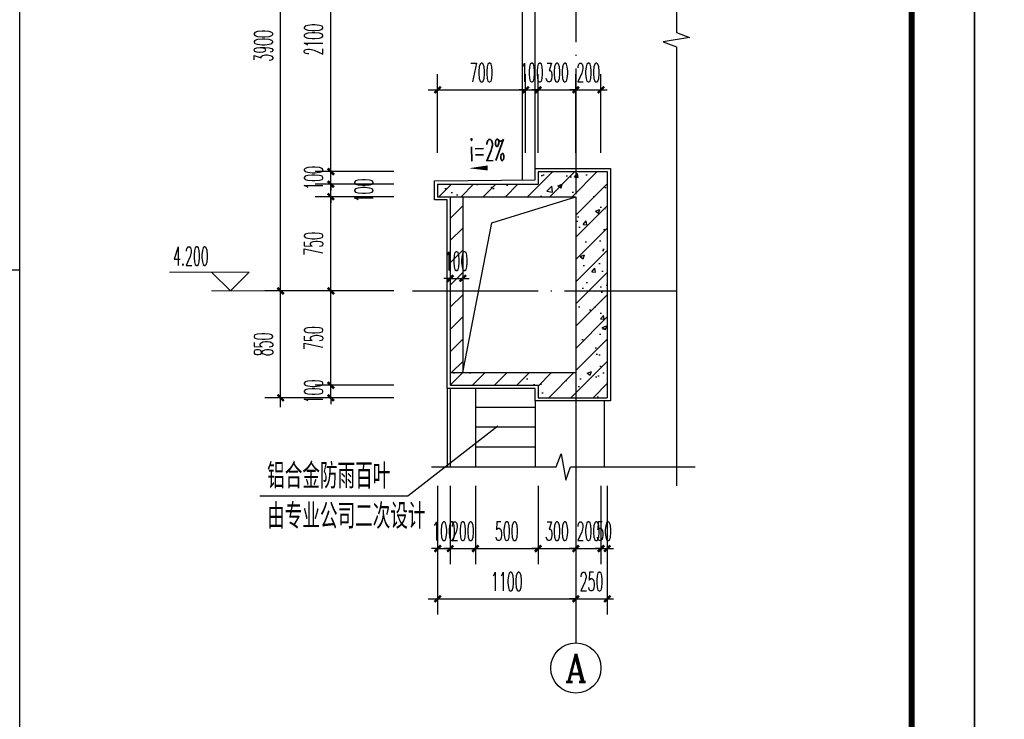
# Model space of a CAD drawing. Extents: x 1779708 to 7299578, y -1121471 to 88434.
# Tile 981 of 1056: x 7002719 to 7010557, y -980278 to -974711. Entities that reach past the tile are written whole.
import ezdxf
from ezdxf.enums import TextEntityAlignment as Align

# ---------------------------------------------------------------- set-up
doc = ezdxf.new("R2010")
doc.units = 0
doc.header["$LTSCALE"] = 1000
doc.header["$MEASUREMENT"] = 0
doc.linetypes.add('DOTE', pattern=[2.42, 2, -0.2, 0.02, -0.2])
doc.layers.get('0').update_dxf_attribs({"linetype": 'CONTINUOUS'})
doc.layers.get('Defpoints').update_dxf_attribs({"linetype": 'CONTINUOUS'})
for name, color, linetype in [('AXIS', 3, 'CONTINUOUS'), ('AXIS_TEXT', 7, 'CONTINUOUS'), ('DIM_LEAD', 3, 'CONTINUOUS'), ('DIM_SYMB', 3, 'CONTINUOUS'), ('DOTE', 1, 'DOTE'), ('PUB_TAB', 7, 'CONTINUOUS'), ('PUB_TEXT', 7, 'CONTINUOUS'), ('PUB_TITLE', 4, 'CONTINUOUS'), ('WALL', 255, 'CONTINUOUS'), ('可见线', 6, 'CONTINUOUS'), ('填充细线', 8, 'CONTINUOUS'), ('立面细线', 114, 'CONTINUOUS'), ('粉刷线', 213, 'CONTINUOUS')]:
    doc.layers.add(name, color=color, linetype=linetype)
doc.layers.add('DIM_ELEV', color=3, linetype='CONTINUOUS', lineweight=13)
doc.styles.add('_TCH_AXIS', font='COMPLEX', dxfattribs={"bigfont": 'GBCBIG'})
doc.styles.add('_TCH_DIM', font='SIMPLEX.shx', dxfattribs={"width": 0.7, "bigfont": 'GBCBIG.shx'})
doc.styles.add('_TCH_DIM_T3', font='SIMPLEX.shx', dxfattribs={"width": 0.494118, "bigfont": 'GBCBIG.shx'})
doc.styles.add('COMPLEX', font='COMPLEX')
doc.styles.add('HZTXT', font='simplex.shx', dxfattribs={"width": 0.7, "bigfont": 'HZTXT.shx'})
doc.dimstyles.new('_TCH_ARCH&&50', dxfattribs={"dimtxt": 148.75, "dimasz": 50, "dimexe": 125, "dimexo": 150, "dimgap": 63.125, "dimtad": 1, "dimdec": 0, "dimzin": 0, "dimdsep": 46, "dimtxsty": '_TCH_DIM_T3', "dimblk": 'ARCHTICK', "dimcen": 0.09, "dimdle": 75, "dimclrt": 7, "dimazin": 2, "dimtfac": 1, "dimtdec": 0, "dimtix": 1, "dimtmove": 2, "dimatfit": 3, "dimfxl": 250, "dimtolj": 1, "dimtzin": 0, "dimarcsym": 0})

# ---------------------------------------------------------------- blocks, each defined once
blk = doc.blocks.new('A$C3D8761CE')
at = {"layer": 'PUB_TITLE'}
blk.add_lwpolyline([(0, 0), (84100, 0), (84100, 59400), (0, 59400)], close=True, dxfattribs=at)
at = {"layer": 'PUB_TITLE', "const_width": 100}
blk.add_lwpolyline([(2500, 1000), (83100, 1000), (83100, 58400), (2500, 58400)], close=True, dxfattribs=at)
blk = doc.blocks.new('_ArchTick')
at = {"color": 0, "linetype": 'ByBlock', "const_width": 0.4}
blk.add_lwpolyline([(-0.5, -0.5), (0.5, 0.5)], dxfattribs=at)
blk = doc.blocks.new('*D1892')
at = {"layer": 'AXIS', "color": 0, "lineweight": -2, "transparency": 16777216}
for p, q in [((7004796.2, -977794.4), (7004796.2, -976794.4)), ((7005696.2, -976869.4), (7004671.2, -976869.4)), ((7005696.2, -977719.4), (7004671.2, -977719.4))]:
    blk.add_line(p, q, dxfattribs=at)
at = {"layer": 'Defpoints', "color": 0, "transparency": 16777216}
for p in [(7004796.2, -976869.4), (7005846.2, -976869.4), (7005846.2, -977719.4)]:
    blk.add_point(p, dxfattribs=at)
at = {"layer": 'AXIS', "color": 0, "lineweight": -2, "transparency": 16777216, "xscale": 50, "yscale": 50, "zscale": 50}
for p, rotation in [((7004796.2, -976869.4), 90), ((7004796.2, -977719.4), 270)]:
    blk.add_blockref('_ArchTick', p, dxfattribs=dict(at, rotation=rotation))
at = {"layer": 'AXIS', "color": 7, "transparency": 16777216, "insert": (7004658.7, -977294.4), "char_height": 148.75, "attachment_point": 5, "rotation": 90, "style": '_TCH_DIM_T3'}
blk.add_mtext('\\A1;850', dxfattribs=at)
blk = doc.blocks.new('*D1893')
at = {"layer": 'AXIS', "color": 0, "lineweight": -2, "transparency": 16777216}
for p, q in [((7004796.2, -976944.4), (7004796.2, -972894.4)), ((7005696.2, -972969.4), (7004671.2, -972969.4)), ((7005696.2, -976869.4), (7004671.2, -976869.4))]:
    blk.add_line(p, q, dxfattribs=at)
at = {"layer": 'Defpoints', "color": 0, "transparency": 16777216}
for p in [(7004796.2, -972969.4), (7005846.2, -972969.4), (7005846.2, -976869.4)]:
    blk.add_point(p, dxfattribs=at)
at = {"layer": 'AXIS', "color": 0, "lineweight": -2, "transparency": 16777216, "xscale": 50, "yscale": 50, "zscale": 50}
for p, rotation in [((7004796.2, -972969.4), 90), ((7004796.2, -976869.4), 270)]:
    blk.add_blockref('_ArchTick', p, dxfattribs=dict(at, rotation=rotation))
at = {"layer": 'AXIS', "color": 7, "transparency": 16777216, "insert": (7004658.7, -974919.4), "char_height": 148.75, "attachment_point": 5, "rotation": 90, "style": '_TCH_DIM_T3'}
blk.add_mtext('\\A1;3900', dxfattribs=at)
blk = doc.blocks.new('*D1898')
at = {"layer": 'AXIS', "color": 0, "lineweight": -2, "transparency": 16777216}
for p, q in [((7006046.2, -975769.4), (7006046.2, -975144.4)), ((7006746.2, -975769.4), (7006746.2, -975144.4)), ((7005971.2, -975269.4), (7006821.2, -975269.4))]:
    blk.add_line(p, q, dxfattribs=at)
at = {"layer": 'Defpoints', "color": 0, "transparency": 16777216}
for p in [(7006746.2, -975269.4), (7006046.2, -975919.4), (7006746.2, -975919.4)]:
    blk.add_point(p, dxfattribs=at)
at = {"layer": 'AXIS', "color": 0, "lineweight": -2, "transparency": 16777216, "xscale": 50, "yscale": 50, "zscale": 50, "rotation": 180}
blk.add_blockref('_ArchTick', (7006046.2, -975269.4), dxfattribs=at)
at = {"layer": 'AXIS', "color": 0, "lineweight": -2, "transparency": 16777216, "xscale": 50, "yscale": 50, "zscale": 50}
blk.add_blockref('_ArchTick', (7006746.2, -975269.4), dxfattribs=at)
at = {"layer": 'AXIS', "color": 7, "transparency": 16777216, "insert": (7006396.2, -975131.9), "char_height": 148.75, "attachment_point": 5, "style": '_TCH_DIM_T3'}
blk.add_mtext('\\A1;700', dxfattribs=at)
blk = doc.blocks.new('*D1899')
at = {"layer": 'AXIS', "color": 0, "lineweight": -2, "transparency": 16777216}
for p, q in [((7006746.2, -975769.4), (7006746.2, -975144.4)), ((7006846.2, -975769.4), (7006846.2, -975144.4)), ((7006746.2, -975269.4), (7006696.2, -975269.4)), ((7006746.2, -975269.4), (7006846.2, -975269.4)), ((7006846.2, -975269.4), (7006896.2, -975269.4))]:
    blk.add_line(p, q, dxfattribs=at)
at = {"layer": 'Defpoints', "color": 0, "transparency": 16777216}
for p in [(7006846.2, -975269.4), (7006746.2, -975919.4), (7006846.2, -975919.4)]:
    blk.add_point(p, dxfattribs=at)
at = {"layer": 'AXIS', "color": 0, "lineweight": -2, "transparency": 16777216, "xscale": 50, "yscale": 50, "zscale": 50}
blk.add_blockref('_ArchTick', (7006746.2, -975269.4), dxfattribs=at)
at = {"layer": 'AXIS', "color": 0, "lineweight": -2, "transparency": 16777216, "xscale": 50, "yscale": 50, "zscale": 50, "rotation": 180}
blk.add_blockref('_ArchTick', (7006846.2, -975269.4), dxfattribs=at)
at = {"layer": 'AXIS', "color": 7, "transparency": 16777216, "insert": (7006796.2, -975131.9), "char_height": 148.75, "attachment_point": 5, "style": '_TCH_DIM_T3'}
blk.add_mtext('\\A1;100', dxfattribs=at)
blk = doc.blocks.new('*D1900')
at = {"layer": 'AXIS', "color": 0, "lineweight": -2, "transparency": 16777216}
for p, q in [((7006846.2, -975769.4), (7006846.2, -975144.4)), ((7007146.2, -975769.4), (7007146.2, -975144.4)), ((7006846.2, -975269.4), (7006796.2, -975269.4)), ((7006846.2, -975269.4), (7007146.2, -975269.4)), ((7007146.2, -975269.4), (7007196.2, -975269.4))]:
    blk.add_line(p, q, dxfattribs=at)
at = {"layer": 'Defpoints', "color": 0, "transparency": 16777216}
for p in [(7007146.2, -975269.4), (7006846.2, -975919.4), (7007146.2, -975919.4)]:
    blk.add_point(p, dxfattribs=at)
at = {"layer": 'AXIS', "color": 0, "lineweight": -2, "transparency": 16777216, "xscale": 50, "yscale": 50, "zscale": 50}
blk.add_blockref('_ArchTick', (7006846.2, -975269.4), dxfattribs=at)
at = {"layer": 'AXIS', "color": 0, "lineweight": -2, "transparency": 16777216, "xscale": 50, "yscale": 50, "zscale": 50, "rotation": 180}
blk.add_blockref('_ArchTick', (7007146.2, -975269.4), dxfattribs=at)
at = {"layer": 'AXIS', "color": 7, "transparency": 16777216, "insert": (7006996.2, -975131.9), "char_height": 148.75, "attachment_point": 5, "style": '_TCH_DIM_T3'}
blk.add_mtext('\\A1;300', dxfattribs=at)
blk = doc.blocks.new('*D1901')
at = {"layer": 'AXIS', "color": 0, "lineweight": -2, "transparency": 16777216}
for p, q in [((7007146.2, -975769.4), (7007146.2, -975144.4)), ((7007346.2, -975769.4), (7007346.2, -975144.4)), ((7007146.2, -975269.4), (7007096.2, -975269.4)), ((7007146.2, -975269.4), (7007346.2, -975269.4)), ((7007346.2, -975269.4), (7007396.2, -975269.4))]:
    blk.add_line(p, q, dxfattribs=at)
at = {"layer": 'Defpoints', "color": 0, "transparency": 16777216}
for p in [(7007346.2, -975269.4), (7007146.2, -975919.4), (7007346.2, -975919.4)]:
    blk.add_point(p, dxfattribs=at)
at = {"layer": 'AXIS', "color": 0, "lineweight": -2, "transparency": 16777216, "xscale": 50, "yscale": 50, "zscale": 50}
blk.add_blockref('_ArchTick', (7007146.2, -975269.4), dxfattribs=at)
at = {"layer": 'AXIS', "color": 0, "lineweight": -2, "transparency": 16777216, "xscale": 50, "yscale": 50, "zscale": 50, "rotation": 180}
blk.add_blockref('_ArchTick', (7007346.2, -975269.4), dxfattribs=at)
at = {"layer": 'AXIS', "color": 7, "transparency": 16777216, "insert": (7007246.2, -975131.9), "char_height": 148.75, "attachment_point": 5, "style": '_TCH_DIM_T3'}
blk.add_mtext('\\A1;200', dxfattribs=at)
blk = doc.blocks.new('*D1908')
at = {"layer": 'AXIS', "color": 0, "lineweight": -2, "transparency": 16777216}
for p, q in [((7005196.2, -977619.4), (7005196.2, -977569.4)), ((7005696.2, -977619.4), (7005071.2, -977619.4)), ((7005196.2, -977719.4), (7005196.2, -977619.4)), ((7005696.2, -977719.4), (7005071.2, -977719.4)), ((7005196.2, -977719.4), (7005196.2, -977769.4))]:
    blk.add_line(p, q, dxfattribs=at)
at = {"layer": 'Defpoints', "color": 0, "transparency": 16777216}
for p in [(7005196.2, -977619.4), (7005846.2, -977619.4), (7005846.2, -977719.4)]:
    blk.add_point(p, dxfattribs=at)
at = {"layer": 'AXIS', "color": 0, "lineweight": -2, "transparency": 16777216, "xscale": 50, "yscale": 50, "zscale": 50}
for p, rotation in [((7005196.2, -977619.4), 270), ((7005196.2, -977719.4), 90)]:
    blk.add_blockref('_ArchTick', p, dxfattribs=dict(at, rotation=rotation))
at = {"layer": 'AXIS', "color": 7, "transparency": 16777216, "insert": (7005058.7, -977669.4), "char_height": 148.75, "attachment_point": 5, "rotation": 90, "style": '_TCH_DIM_T3'}
blk.add_mtext('\\A1;100', dxfattribs=at)
blk = doc.blocks.new('*D1909')
at = {"layer": 'AXIS', "color": 0, "lineweight": -2, "transparency": 16777216}
for p, q in [((7005196.2, -977694.4), (7005196.2, -976794.4)), ((7005696.2, -976869.4), (7005071.2, -976869.4)), ((7005696.2, -977619.4), (7005071.2, -977619.4))]:
    blk.add_line(p, q, dxfattribs=at)
at = {"layer": 'Defpoints', "color": 0, "transparency": 16777216}
for p in [(7005196.2, -976869.4), (7005846.2, -976869.4), (7005846.2, -977619.4)]:
    blk.add_point(p, dxfattribs=at)
at = {"layer": 'AXIS', "color": 0, "lineweight": -2, "transparency": 16777216, "xscale": 50, "yscale": 50, "zscale": 50}
for p, rotation in [((7005196.2, -976869.4), 90), ((7005196.2, -977619.4), 270)]:
    blk.add_blockref('_ArchTick', p, dxfattribs=dict(at, rotation=rotation))
at = {"layer": 'AXIS', "color": 7, "transparency": 16777216, "insert": (7005058.7, -977244.4), "char_height": 148.75, "attachment_point": 5, "rotation": 90, "style": '_TCH_DIM_T3'}
blk.add_mtext('\\A1;750', dxfattribs=at)
blk = doc.blocks.new('*D1910')
at = {"layer": 'AXIS', "color": 0, "lineweight": -2, "transparency": 16777216}
for p, q in [((7005196.2, -976944.4), (7005196.2, -976044.4)), ((7005696.2, -976119.4), (7005071.2, -976119.4)), ((7005696.2, -976869.4), (7005071.2, -976869.4))]:
    blk.add_line(p, q, dxfattribs=at)
at = {"layer": 'Defpoints', "color": 0, "transparency": 16777216}
for p in [(7005196.2, -976119.4), (7005846.2, -976119.4), (7005846.2, -976869.4)]:
    blk.add_point(p, dxfattribs=at)
at = {"layer": 'AXIS', "color": 0, "lineweight": -2, "transparency": 16777216, "xscale": 50, "yscale": 50, "zscale": 50}
for p, rotation in [((7005196.2, -976119.4), 90), ((7005196.2, -976869.4), 270)]:
    blk.add_blockref('_ArchTick', p, dxfattribs=dict(at, rotation=rotation))
at = {"layer": 'AXIS', "color": 7, "transparency": 16777216, "insert": (7005058.7, -976494.4), "char_height": 148.75, "attachment_point": 5, "rotation": 90, "style": '_TCH_DIM_T3'}
blk.add_mtext('\\A1;750', dxfattribs=at)
blk = doc.blocks.new('*D1911')
at = {"layer": 'AXIS', "color": 0, "lineweight": -2, "transparency": 16777216}
for p, q in [((7005196.2, -976019.4), (7005196.2, -975969.4)), ((7005696.2, -976019.4), (7005071.2, -976019.4)), ((7005196.2, -976119.4), (7005196.2, -976019.4)), ((7005696.2, -976119.4), (7005071.2, -976119.4)), ((7005196.2, -976119.4), (7005196.2, -976169.4))]:
    blk.add_line(p, q, dxfattribs=at)
at = {"layer": 'Defpoints', "color": 0, "transparency": 16777216}
for p in [(7005196.2, -976019.4), (7005846.2, -976019.4), (7005846.2, -976119.4)]:
    blk.add_point(p, dxfattribs=at)
at = {"layer": 'AXIS', "color": 0, "lineweight": -2, "transparency": 16777216, "xscale": 50, "yscale": 50, "zscale": 50}
for p, rotation in [((7005196.2, -976019.4), 270), ((7005196.2, -976119.4), 90)]:
    blk.add_blockref('_ArchTick', p, dxfattribs=dict(at, rotation=rotation))
at = {"layer": 'AXIS', "color": 7, "transparency": 16777216, "insert": (7005458.7, -976069.4), "char_height": 148.75, "attachment_point": 5, "rotation": 90, "style": '_TCH_DIM_T3'}
blk.add_mtext('\\A1;100', dxfattribs=at)
blk = doc.blocks.new('*D1912')
at = {"layer": 'AXIS', "color": 0, "lineweight": -2, "transparency": 16777216}
for p, q in [((7005696.2, -975919.4), (7005071.2, -975919.4)), ((7005196.2, -975919.4), (7005196.2, -975869.4)), ((7005196.2, -976019.4), (7005196.2, -975919.4)), ((7005696.2, -976019.4), (7005071.2, -976019.4)), ((7005196.2, -976019.4), (7005196.2, -976069.4))]:
    blk.add_line(p, q, dxfattribs=at)
at = {"layer": 'Defpoints', "color": 0, "transparency": 16777216}
for p in [(7005196.2, -975919.4), (7005846.2, -975919.4), (7005846.2, -976019.4)]:
    blk.add_point(p, dxfattribs=at)
at = {"layer": 'AXIS', "color": 0, "lineweight": -2, "transparency": 16777216, "xscale": 50, "yscale": 50, "zscale": 50}
for p, rotation in [((7005196.2, -975919.4), 270), ((7005196.2, -976019.4), 90)]:
    blk.add_blockref('_ArchTick', p, dxfattribs=dict(at, rotation=rotation))
at = {"layer": 'AXIS', "color": 7, "transparency": 16777216, "insert": (7005058.7, -975969.4), "char_height": 148.75, "attachment_point": 5, "rotation": 90, "style": '_TCH_DIM_T3'}
blk.add_mtext('\\A1;100', dxfattribs=at)
blk = doc.blocks.new('*D1913')
at = {"layer": 'AXIS', "color": 0, "lineweight": -2, "transparency": 16777216}
for p, q in [((7005196.2, -975994.4), (7005196.2, -973744.4)), ((7005696.2, -973819.4), (7005071.2, -973819.4)), ((7005696.2, -975919.4), (7005071.2, -975919.4))]:
    blk.add_line(p, q, dxfattribs=at)
at = {"layer": 'Defpoints', "color": 0, "transparency": 16777216}
for p in [(7005196.2, -973819.4), (7005846.2, -973819.4), (7005846.2, -975919.4)]:
    blk.add_point(p, dxfattribs=at)
at = {"layer": 'AXIS', "color": 0, "lineweight": -2, "transparency": 16777216, "xscale": 50, "yscale": 50, "zscale": 50}
for p, rotation in [((7005196.2, -973819.4), 90), ((7005196.2, -975919.4), 270)]:
    blk.add_blockref('_ArchTick', p, dxfattribs=dict(at, rotation=rotation))
at = {"layer": 'AXIS', "color": 7, "transparency": 16777216, "insert": (7005058.7, -974869.4), "char_height": 148.75, "attachment_point": 5, "rotation": 90, "style": '_TCH_DIM_T3'}
blk.add_mtext('\\A1;2100', dxfattribs=at)
blk = doc.blocks.new('*D1918')
at = {"layer": 'AXIS', "color": 0, "lineweight": -2, "transparency": 16777216}
for p, q in [((7006146.2, -976269.4), (7006146.2, -976894.4)), ((7006246.2, -976269.4), (7006246.2, -976894.4)), ((7006146.2, -976769.4), (7006096.2, -976769.4)), ((7006146.2, -976769.4), (7006246.2, -976769.4)), ((7006246.2, -976769.4), (7006296.2, -976769.4))]:
    blk.add_line(p, q, dxfattribs=at)
at = {"layer": 'Defpoints', "color": 0, "transparency": 16777216}
for p in [(7006146.2, -976119.4), (7006246.2, -976119.4), (7006246.2, -976769.4)]:
    blk.add_point(p, dxfattribs=at)
at = {"layer": 'AXIS', "color": 0, "lineweight": -2, "transparency": 16777216, "xscale": 50, "yscale": 50, "zscale": 50}
blk.add_blockref('_ArchTick', (7006146.2, -976769.4), dxfattribs=at)
at = {"layer": 'AXIS', "color": 0, "lineweight": -2, "transparency": 16777216, "xscale": 50, "yscale": 50, "zscale": 50, "rotation": 180}
blk.add_blockref('_ArchTick', (7006246.2, -976769.4), dxfattribs=at)
at = {"layer": 'AXIS', "color": 7, "transparency": 16777216, "insert": (7006196.2, -976631.9), "char_height": 148.75, "attachment_point": 5, "style": '_TCH_DIM_T3'}
blk.add_mtext('\\A1;100', dxfattribs=at)
blk = doc.blocks.new('*D1919')
at = {"layer": 'AXIS', "color": 0, "lineweight": -2, "transparency": 16777216}
for p, q in [((7006046.2, -978419.4), (7006046.2, -979044.4)), ((7006146.2, -978419.4), (7006146.2, -979044.4)), ((7006046.2, -978919.4), (7005996.2, -978919.4)), ((7006046.2, -978919.4), (7006146.2, -978919.4)), ((7006146.2, -978919.4), (7006196.2, -978919.4))]:
    blk.add_line(p, q, dxfattribs=at)
at = {"layer": 'Defpoints', "color": 0, "transparency": 16777216}
for p in [(7006046.2, -978269.4), (7006146.2, -978269.4), (7006146.2, -978919.4)]:
    blk.add_point(p, dxfattribs=at)
at = {"layer": 'AXIS', "color": 0, "lineweight": -2, "transparency": 16777216, "xscale": 50, "yscale": 50, "zscale": 50}
blk.add_blockref('_ArchTick', (7006046.2, -978919.4), dxfattribs=at)
at = {"layer": 'AXIS', "color": 0, "lineweight": -2, "transparency": 16777216, "xscale": 50, "yscale": 50, "zscale": 50, "rotation": 180}
blk.add_blockref('_ArchTick', (7006146.2, -978919.4), dxfattribs=at)
at = {"layer": 'AXIS', "color": 7, "transparency": 16777216, "insert": (7006096.2, -978781.9), "char_height": 148.75, "attachment_point": 5, "style": '_TCH_DIM_T3'}
blk.add_mtext('\\A1;100', dxfattribs=at)
blk = doc.blocks.new('*D1920')
at = {"layer": 'AXIS', "color": 0, "lineweight": -2, "transparency": 16777216}
for p, q in [((7006146.2, -978419.4), (7006146.2, -979044.4)), ((7006346.2, -978419.4), (7006346.2, -979044.4)), ((7006146.2, -978919.4), (7006096.2, -978919.4)), ((7006146.2, -978919.4), (7006346.2, -978919.4)), ((7006346.2, -978919.4), (7006396.2, -978919.4))]:
    blk.add_line(p, q, dxfattribs=at)
at = {"layer": 'Defpoints', "color": 0, "transparency": 16777216}
for p in [(7006146.2, -978269.4), (7006346.2, -978269.4), (7006346.2, -978919.4)]:
    blk.add_point(p, dxfattribs=at)
at = {"layer": 'AXIS', "color": 0, "lineweight": -2, "transparency": 16777216, "xscale": 50, "yscale": 50, "zscale": 50}
blk.add_blockref('_ArchTick', (7006146.2, -978919.4), dxfattribs=at)
at = {"layer": 'AXIS', "color": 0, "lineweight": -2, "transparency": 16777216, "xscale": 50, "yscale": 50, "zscale": 50, "rotation": 180}
blk.add_blockref('_ArchTick', (7006346.2, -978919.4), dxfattribs=at)
at = {"layer": 'AXIS', "color": 7, "transparency": 16777216, "insert": (7006246.2, -978781.9), "char_height": 148.75, "attachment_point": 5, "style": '_TCH_DIM_T3'}
blk.add_mtext('\\A1;200', dxfattribs=at)
blk = doc.blocks.new('*D1921')
at = {"layer": 'AXIS', "color": 0, "lineweight": -2, "transparency": 16777216}
for p, q in [((7006346.2, -978419.4), (7006346.2, -979044.4)), ((7006846.2, -978419.4), (7006846.2, -979044.4)), ((7006271.2, -978919.4), (7006921.2, -978919.4))]:
    blk.add_line(p, q, dxfattribs=at)
at = {"layer": 'Defpoints', "color": 0, "transparency": 16777216}
for p in [(7006346.2, -978269.4), (7006846.2, -978269.4), (7006846.2, -978919.4)]:
    blk.add_point(p, dxfattribs=at)
at = {"layer": 'AXIS', "color": 0, "lineweight": -2, "transparency": 16777216, "xscale": 50, "yscale": 50, "zscale": 50, "rotation": 180}
blk.add_blockref('_ArchTick', (7006346.2, -978919.4), dxfattribs=at)
at = {"layer": 'AXIS', "color": 0, "lineweight": -2, "transparency": 16777216, "xscale": 50, "yscale": 50, "zscale": 50}
blk.add_blockref('_ArchTick', (7006846.2, -978919.4), dxfattribs=at)
at = {"layer": 'AXIS', "color": 7, "transparency": 16777216, "insert": (7006596.2, -978781.9), "char_height": 148.75, "attachment_point": 5, "style": '_TCH_DIM_T3'}
blk.add_mtext('\\A1;500', dxfattribs=at)
blk = doc.blocks.new('*D1922')
at = {"layer": 'AXIS', "color": 0, "lineweight": -2, "transparency": 16777216}
for p, q in [((7006846.2, -978419.4), (7006846.2, -979044.4)), ((7007146.2, -978419.4), (7007146.2, -979044.4)), ((7006846.2, -978919.4), (7006796.2, -978919.4)), ((7006846.2, -978919.4), (7007146.2, -978919.4)), ((7007146.2, -978919.4), (7007196.2, -978919.4))]:
    blk.add_line(p, q, dxfattribs=at)
at = {"layer": 'Defpoints', "color": 0, "transparency": 16777216}
for p in [(7006846.2, -978269.4), (7007146.2, -978269.4), (7007146.2, -978919.4)]:
    blk.add_point(p, dxfattribs=at)
at = {"layer": 'AXIS', "color": 0, "lineweight": -2, "transparency": 16777216, "xscale": 50, "yscale": 50, "zscale": 50}
blk.add_blockref('_ArchTick', (7006846.2, -978919.4), dxfattribs=at)
at = {"layer": 'AXIS', "color": 0, "lineweight": -2, "transparency": 16777216, "xscale": 50, "yscale": 50, "zscale": 50, "rotation": 180}
blk.add_blockref('_ArchTick', (7007146.2, -978919.4), dxfattribs=at)
at = {"layer": 'AXIS', "color": 7, "transparency": 16777216, "insert": (7006996.2, -978781.9), "char_height": 148.75, "attachment_point": 5, "style": '_TCH_DIM_T3'}
blk.add_mtext('\\A1;300', dxfattribs=at)
blk = doc.blocks.new('*D1923')
at = {"layer": 'AXIS', "color": 0, "lineweight": -2, "transparency": 16777216}
for p, q in [((7007146.2, -978419.4), (7007146.2, -979044.4)), ((7007346.2, -978419.4), (7007346.2, -979044.4)), ((7007146.2, -978919.4), (7007096.2, -978919.4)), ((7007146.2, -978919.4), (7007346.2, -978919.4)), ((7007346.2, -978919.4), (7007396.2, -978919.4))]:
    blk.add_line(p, q, dxfattribs=at)
at = {"layer": 'Defpoints', "color": 0, "transparency": 16777216}
for p in [(7007146.2, -978269.4), (7007346.2, -978269.4), (7007346.2, -978919.4)]:
    blk.add_point(p, dxfattribs=at)
at = {"layer": 'AXIS', "color": 0, "lineweight": -2, "transparency": 16777216, "xscale": 50, "yscale": 50, "zscale": 50}
blk.add_blockref('_ArchTick', (7007146.2, -978919.4), dxfattribs=at)
at = {"layer": 'AXIS', "color": 0, "lineweight": -2, "transparency": 16777216, "xscale": 50, "yscale": 50, "zscale": 50, "rotation": 180}
blk.add_blockref('_ArchTick', (7007346.2, -978919.4), dxfattribs=at)
at = {"layer": 'AXIS', "color": 7, "transparency": 16777216, "insert": (7007246.2, -978781.9), "char_height": 148.75, "attachment_point": 5, "style": '_TCH_DIM_T3'}
blk.add_mtext('\\A1;200', dxfattribs=at)
blk = doc.blocks.new('*D1924')
at = {"layer": 'AXIS', "color": 0, "lineweight": -2, "transparency": 16777216}
for p, q in [((7007346.2, -978419.4), (7007346.2, -979044.4)), ((7007396.2, -978419.4), (7007396.2, -979044.4)), ((7007346.2, -978919.4), (7007296.2, -978919.4)), ((7007346.2, -978919.4), (7007396.2, -978919.4)), ((7007396.2, -978919.4), (7007446.2, -978919.4))]:
    blk.add_line(p, q, dxfattribs=at)
at = {"layer": 'Defpoints', "color": 0, "transparency": 16777216}
for p in [(7007346.2, -978269.4), (7007396.2, -978269.4), (7007396.2, -978919.4)]:
    blk.add_point(p, dxfattribs=at)
at = {"layer": 'AXIS', "color": 0, "lineweight": -2, "transparency": 16777216, "xscale": 50, "yscale": 50, "zscale": 50}
blk.add_blockref('_ArchTick', (7007346.2, -978919.4), dxfattribs=at)
at = {"layer": 'AXIS', "color": 0, "lineweight": -2, "transparency": 16777216, "xscale": 50, "yscale": 50, "zscale": 50, "rotation": 180}
blk.add_blockref('_ArchTick', (7007396.2, -978919.4), dxfattribs=at)
at = {"layer": 'AXIS', "color": 7, "transparency": 16777216, "insert": (7007371.2, -978781.9), "char_height": 148.75, "attachment_point": 5, "style": '_TCH_DIM_T3'}
blk.add_mtext('\\A1;50', dxfattribs=at)
blk = doc.blocks.new('*D1925')
at = {"layer": 'AXIS', "color": 0, "lineweight": -2, "transparency": 16777216}
for p, q in [((7006046.2, -978419.4), (7006046.2, -979444.4)), ((7007146.2, -978419.4), (7007146.2, -979444.4)), ((7005971.2, -979319.4), (7007221.2, -979319.4))]:
    blk.add_line(p, q, dxfattribs=at)
at = {"layer": 'Defpoints', "color": 0, "transparency": 16777216}
for p in [(7006046.2, -978269.4), (7007146.2, -978269.4), (7007146.2, -979319.4)]:
    blk.add_point(p, dxfattribs=at)
at = {"layer": 'AXIS', "color": 0, "lineweight": -2, "transparency": 16777216, "xscale": 50, "yscale": 50, "zscale": 50, "rotation": 180}
blk.add_blockref('_ArchTick', (7006046.2, -979319.4), dxfattribs=at)
at = {"layer": 'AXIS', "color": 0, "lineweight": -2, "transparency": 16777216, "xscale": 50, "yscale": 50, "zscale": 50}
blk.add_blockref('_ArchTick', (7007146.2, -979319.4), dxfattribs=at)
at = {"layer": 'AXIS', "color": 7, "transparency": 16777216, "insert": (7006596.2, -979181.9), "char_height": 148.75, "attachment_point": 5, "style": '_TCH_DIM_T3'}
blk.add_mtext('\\A1;1100', dxfattribs=at)
blk = doc.blocks.new('*D1926')
at = {"layer": 'AXIS', "color": 0, "lineweight": -2, "transparency": 16777216}
for p, q in [((7007146.2, -978419.4), (7007146.2, -979444.4)), ((7007396.2, -978419.4), (7007396.2, -979444.4)), ((7007146.2, -979319.4), (7007096.2, -979319.4)), ((7007146.2, -979319.4), (7007396.2, -979319.4)), ((7007396.2, -979319.4), (7007446.2, -979319.4))]:
    blk.add_line(p, q, dxfattribs=at)
at = {"layer": 'Defpoints', "color": 0, "transparency": 16777216}
for p in [(7007146.2, -978269.4), (7007396.2, -978269.4), (7007396.2, -979319.4)]:
    blk.add_point(p, dxfattribs=at)
at = {"layer": 'AXIS', "color": 0, "lineweight": -2, "transparency": 16777216, "xscale": 50, "yscale": 50, "zscale": 50}
blk.add_blockref('_ArchTick', (7007146.2, -979319.4), dxfattribs=at)
at = {"layer": 'AXIS', "color": 0, "lineweight": -2, "transparency": 16777216, "xscale": 50, "yscale": 50, "zscale": 50, "rotation": 180}
blk.add_blockref('_ArchTick', (7007396.2, -979319.4), dxfattribs=at)
at = {"layer": 'AXIS', "color": 7, "transparency": 16777216, "insert": (7007271.2, -979181.9), "char_height": 148.75, "attachment_point": 5, "style": '_TCH_DIM_T3'}
blk.add_mtext('\\A1;250', dxfattribs=at)
blk = doc.blocks.new('_AXISO')
blk.add_circle((0, 0), 0.5)
at = {"layer": 'AXIS_TEXT', "style": 'COMPLEX', "width": 1.041667}
blk.add_attdef('A', text='', height=0.56, dxfattribs=at).set_placement((-0.25, -0.28), (0.25, -0.28), align=Align.FIT)

msp = doc.modelspace()

# ---------------------------------------------------------------- hatches: boundary and pattern name
at = {"layer": '填充细线'}
h = msp.add_hatch(dxfattribs=at)
h.set_pattern_fill('钢筋混凝土', color=114, scale=50)
h.set_pattern_definition([(45, (7006046.24, -977719.42), (-88.3883, 88.3883), []), (50, (7006046.24, -977719.42), (358.63, -31.376), [37.5, -412.5]), (355, (7006046.24, -977719.42), (-69.376, 376.096), [30, -330]), (100.451, (7006076.13, -977722.04), (289.255, 344.72), [31.87, -350.57]), (46.184, (7006046.24, -977619.42), (533.62, -82.76), [56.25, -618.75]), (96.636, (7006090.7, -977626.3), (467.33, 487.06), [47.8, -525.86]), (351.184, (7006046.24, -977619.4), (467.33, 487.06), [45, -495]), (21, (7006096.24, -977644.42), (298.454, -201.31), [37.5, -412.5]), (326, (7006096.24, -977644.42), (121.66, 362.575), [30, -330]), (71.451, (7006121.1, -977661.2), (420.11, 161.265), [31.87, -350.57]), (37.5, (7006046.24, -977719.42), (6.08, 166.447), [0, -326, 0, -335, 0, -331.25]), (7.5, (7006046.24, -977719.42), (131.535, 197.206), [0, -191, 0, -318.5, 0, -126.25]), (327.5, (7005934.74, -977719.42), (266.911, -11.2774), [0, -125, 0, -390, 0, -517.5]), (317.5, (7005884.74, -977719.42), (291.593, 50.052), [0, -162.5, 0, -259, 0, -367.5])])
h.paths.add_polyline_path([(7007396.2, -975919.4), (7006846.2, -975919.4), (7006846.2, -976019.4), (7006046.2, -976019.4), (7006046.2, -976119.4), (7007146.2, -976119.4), (7007146.2, -977519.4), (7006146.2, -977519.4), (7006146.2, -977619.4), (7006846.2, -977619.4), (7006846.2, -977719.4), (7007396.2, -977719.4)])
h = msp.add_hatch(dxfattribs=at)
h.set_pattern_fill('普通砖', color=114, scale=50)
h.set_pattern_definition([(45, (7006146.24, -977529.67), (-88.388, 88.388), [])])
h.paths.add_polyline_path([(7006246.2, -976119.4), (7006146.2, -976119.4), (7006146.2, -977519.4), (7006246.2, -977519.4)])
at = {"layer": '立面细线'}
h = msp.add_hatch(dxfattribs=at)
h.set_pattern_fill('ANSI31', color=256, scale=100, angle=135, style=0)
h.set_pattern_definition([(180, (7006346.24, -978269.42), (-1e-14, -158.75), [])])
h.paths.add_polyline_path([(7006821.2, -977744.4), (7006821.2, -977644.4), (7006346.2, -977644.4), (7006346.2, -978269.4), (7006821.2, -978269.4)])

# ---------------------------------------------------------------- linework, layer by layer
at = {"layer": 'AXIS'}
msp.add_line((7007146.2, -978269.4), (7007146.2, -979669.4), dxfattribs=at)
at = {"layer": 'DIM_ELEV'}
for p, q in [((7004546.2, -976719.4), (7003912.9, -976719.4)), ((7004396.2, -976869.4), (7004246.2, -976719.4)), ((7004396.2, -976869.4), (7004546.2, -976719.4)), ((7005196.2, -976869.4), (7004246.2, -976869.4))]:
    msp.add_line(p, q, dxfattribs=at)
at = {"layer": 'DIM_LEAD'}
for p, q in [((7006526.1, -977946), (7005809, -978501.4)), ((7006526.1, -977946), (7005809, -978501.4)), ((7005809, -978501.4), (7004629.4, -978501.4))]:
    msp.add_line(p, q, dxfattribs=at)
at = {"layer": 'DIM_SYMB'}
for points in [[(7007946.2, -971319.4), (7007946.2, -974813.2), (7008051.2, -974851.4), (7007841.2, -974888.4), (7007946.2, -974925.7), (7007946.2, -978419.4)], [(7005996.2, -978269.4), (7006990, -978269.4), (7007028.2, -978164.4), (7007065.2, -978374.4), (7007102.5, -978269.4), (7008096.2, -978269.4)]]:
    msp.add_lwpolyline(points, dxfattribs=at)
msp.add_lwpolyline([(7006603.1, -975887.9, 0, 0, 0), (7006294.7, -975893.1, 0, 40, 0), (7006444.6, -975890.6, 0, 0, 0)], format="xyseb", dxfattribs=at)
at = {"layer": 'DOTE', "linetype": 'DOTE', "ltscale": 0.5}
for p, q in [((7007146.2, -971469.4), (7007146.2, -978269.4)), ((7005846.2, -976869.4), (7007946.2, -976869.4))]:
    msp.add_line(p, q, dxfattribs=at)
at = {"layer": 'PUB_TAB'}
for p, q in [((7002719.2, -982200.2), (7002719.2, -945400.2)), ((6995519.2, -976700.2), (7002719.2, -976700.2))]:
    msp.add_line(p, q, dxfattribs=at)
at = {"layer": 'WALL'}
for p, q in [((7006846.2, -975919.4), (7006846.2, -976019.4)), ((7006846.2, -975919.4), (7006846.2, -976019.4)), ((7006846.2, -975919.4), (7007396.2, -975919.4)), ((7007396.2, -975919.4), (7007396.2, -977719.4)), ((7006046.2, -976019.4), (7006046.2, -976119.4)), ((7006046.2, -976019.4), (7006846.2, -976019.4)), ((7006046.2, -976119.4), (7007146.2, -976119.4)), ((7006146.2, -976119.4), (7006146.2, -977619.4)), ((7006246.2, -976119.4), (7006246.2, -977519.4)), ((7007146.2, -976119.4), (7007146.2, -977519.4)), ((7006146.2, -977519.4), (7007146.2, -977519.4)), ((7006146.2, -977619.4), (7006846.2, -977619.4)), ((7006846.2, -977619.4), (7006846.2, -977719.4)), ((7006846.2, -977719.4), (7007396.2, -977719.4))]:
    msp.add_line(p, q, dxfattribs=at)
at = {"layer": '可见线'}
for p, q in [((7006146.2, -977644.4), (7006146.2, -978269.4)), ((7006346.2, -977644.4), (7006346.2, -978269.4))]:
    msp.add_line(p, q, dxfattribs=at)
at = {"layer": '填充细线', "color": 114}
msp.add_lwpolyline([(7006246.2, -977519.4), (7006476.8, -976328.2), (7007146.2, -976119.4)], dxfattribs=at)
at = {"layer": '粉刷线'}
for p, q in [((7006721.2, -975988.4), (7006721.2, -973744.4)), ((7006821.2, -975894.4), (7006821.2, -973844.4)), ((7006121.2, -977644.4), (7006121.2, -978269.4)), ((7006821.2, -977744.4), (7006821.2, -978269.4)), ((7007371.2, -977744.4), (7007371.2, -978269.4))]:
    msp.add_line(p, q, dxfattribs=at)
msp.add_lwpolyline([(7007421.2, -975894.4), (7007421.2, -977744.4), (7006821.2, -977744.4), (7006821.2, -977644.4), (7006121.2, -977644.4), (7006121.2, -976144.4), (7006021.2, -976144.4), (7006021.2, -975994.4), (7006821.2, -975984.4), (7006821.2, -975894.4)], close=True, dxfattribs=at)

# ---------------------------------------------------------------- block references
at = {"layer": 'AXIS'}
ref = msp.add_blockref('_AXISO', (7007146.2, -979869.4), dxfattribs=dict(at, xscale=400, yscale=400, zscale=400))
ref.add_attrib('A', 'A', dxfattribs={"layer": 'AXIS_TEXT', "height": 222.7, "style": '_TCH_AXIS', "width": 0.888889}).set_placement((7007061.4, -979980.8), (7007231.1, -979980.8), align=Align.FIT)
at = {"layer": '可见线', "xscale": 0.5, "yscale": 0.5, "zscale": 0.5, "rotation": 270}
for p in [(6980619.2, -944150.2), (7010319.2, -944150.2)]:
    msp.add_blockref('A$C3D8761CE', p, dxfattribs=at)

# ---------------------------------------------------------------- texts
at = {"layer": 'PUB_TEXT', "color": 7, "style": '_TCH_DIM', "width": 0.494118}
msp.add_text('i=2%', height=170, rotation=0.95484, dxfattribs=at).set_placement((7006304, -975835.7))
at = {"layer": 'PUB_TEXT', "color": 7}
for s, height, style, width, p in [('4.200', 148.75, '_TCH_DIM', 0.494118, (7003940.2, -976666.9)), ('铝合金防雨百叶', 200, 'HZTXT', 0.7, (7004689.4, -978441.4)), ('由专业公司二次设计', 200, 'HZTXT', 0.7, (7004689.4, -978761.4))]:
    msp.add_text(s, height=height, dxfattribs=dict(at, style=style, width=width)).set_placement(p)

# ---------------------------------------------------------------- dimensions: what is measured, and where the dimension line sits
at = {"layer": 'AXIS'}
for p1, p2, distance, picture, middle in [((7005846.2, -976869.4), (7005846.2, -972969.4), 1050, '*D1893', (7004658.7, -974919.4)), ((7005846.2, -975919.4), (7005846.2, -973819.4), 650, '*D1913', (7005058.7, -974869.4)), ((7006046.2, -975919.4), (7006746.2, -975919.4), 650, '*D1898', (7006396.2, -975131.9)), ((7006746.2, -975919.4), (7006846.2, -975919.4), 650, '*D1899', (7006796.2, -975131.9)), ((7006846.2, -975919.4), (7007146.2, -975919.4), 650, '*D1900', (7006996.2, -975131.9)), ((7007146.2, -975919.4), (7007346.2, -975919.4), 650, '*D1901', (7007246.2, -975131.9)), ((7005846.2, -976019.4), (7005846.2, -975919.4), 650, '*D1912', (7005058.7, -975969.4)), ((7005846.2, -976869.4), (7005846.2, -976119.4), 650, '*D1910', (7005058.7, -976494.4)), ((7006146.2, -976119.4), (7006246.2, -976119.4), -650, '*D1918', (7006196.2, -976631.9)), ((7005846.2, -977719.4), (7005846.2, -976869.4), 1050, '*D1892', (7004658.7, -977294.4)), ((7005846.2, -977619.4), (7005846.2, -976869.4), 650, '*D1909', (7005058.7, -977244.4)), ((7005846.2, -977719.4), (7005846.2, -977619.4), 650, '*D1908', (7005058.7, -977669.4)), ((7006046.2, -978269.4), (7006146.2, -978269.4), -650, '*D1919', (7006096.2, -978781.9)), ((7006046.2, -978269.4), (7007146.2, -978269.4), -1050, '*D1925', (7006596.2, -979181.9)), ((7006146.2, -978269.4), (7006346.2, -978269.4), -650, '*D1920', (7006246.2, -978781.9)), ((7006346.2, -978269.4), (7006846.2, -978269.4), -650, '*D1921', (7006596.2, -978781.9)), ((7006846.2, -978269.4), (7007146.2, -978269.4), -650, '*D1922', (7006996.2, -978781.9)), ((7007146.2, -978269.4), (7007346.2, -978269.4), -650, '*D1923', (7007246.2, -978781.9)), ((7007146.2, -978269.4), (7007396.2, -978269.4), -1050, '*D1926', (7007271.2, -979181.9)), ((7007346.2, -978269.4), (7007396.2, -978269.4), -650, '*D1924', (7007371.2, -978781.9))]:
    dim = msp.add_aligned_dim(p1=p1, p2=p2, distance=distance, dimstyle='_TCH_ARCH&&50', dxfattribs=at)
    dim.commit()
    dim.dimension.update_dxf_attribs({"geometry": picture, "text_midpoint": middle})
dim = msp.add_linear_dim(base=(7005196.2, -976019.4), p1=(7005846.2, -976119.4), p2=(7005846.2, -976019.4), angle=90, dimstyle='_TCH_ARCH&&50', dxfattribs=at)
dim.commit()
dim.dimension.update_dxf_attribs({"geometry": '*D1911', "text_midpoint": (7005458.7, -976069.4), "dimtype": 161})

doc.saveas('drawing.dxf')
